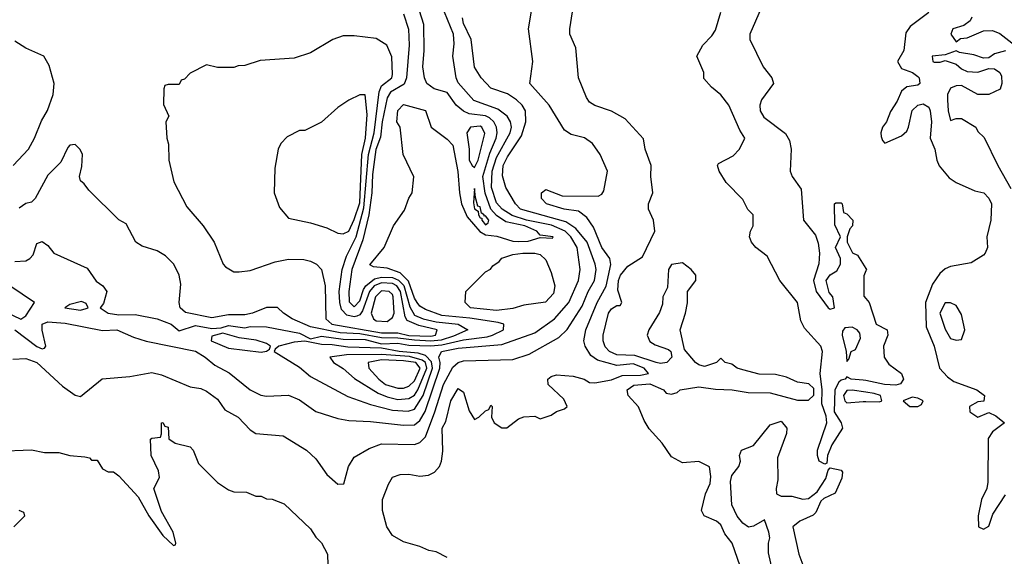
# Model space of a CAD drawing. Header units: inches. Extents: x 2348341 to 2479810, y 460419 to 613669.
# Tile 339 of 656: x 2386907 to 2390506, y 557582 to 559543. Entities that reach past the tile are written whole.
import ezdxf

# ---------------------------------------------------------------- set-up
doc = ezdxf.new("R2010")
doc.units = ezdxf.units.IN
doc.header["$MEASUREMENT"] = 0
doc.layers.add('C3585', color=7, linetype='Continuous')
doc.layers.add('C3595', color=7, linetype='Continuous')

msp = doc.modelspace()

# ---------------------------------------------------------------- linework, layer by layer
at = {"layer": 'C3585', "color": 2}
for points, elevation in [([(2389650, 559661.2), (2389576.3, 559490), (2389575.5, 559470), (2389624.4, 559370), (2389656.3, 559330), (2389662, 559310), (2389618.4, 559250), (2389612.4, 559230), (2389614.4, 559210), (2389627.3, 559187.3), (2389706.7, 559126.7), (2389721.6, 559101.6), (2389726.7, 559070), (2389723.1, 558990), (2389730.6, 558970), (2389763.4, 558923.4), (2389772, 558810), (2389815.9, 558755.9), (2389826.4, 558726.4), (2389830.8, 558690), (2389828.6, 558651.4), (2389808.5, 558590), (2389818.8, 558550), (2389862, 558490), (2389870, 558484.7), (2389886, 558490), (2389879, 558530), (2389865.6, 558545.6), (2389855.3, 558590), (2389869.3, 558610.7), (2389894.6, 558625.4), (2389908, 558650), (2389908, 558670), (2389888.7, 558710), (2389908, 558750), (2389887.3, 558792.7), (2389886, 558870), (2389890, 558874), (2389910, 558874), (2389914, 558870), (2389918, 558838), (2389930, 558834), (2389952, 558810), (2389951.3, 558790), (2389941, 558779), (2389931.3, 558750), (2389932, 558730), (2389951.6, 558691.6), (2389970, 558682), (2390000, 558633.3)], 46), ([(2386890, 558659.1), (2386930, 558662), (2386944, 558670), (2386956.1, 558683.9), (2386970, 558724.7), (2386990, 558732), (2387010, 558718), (2387032, 558690), (2387154.4, 558634.4), (2387187.1, 558587.1), (2387211.3, 558570), (2387226, 558550), (2387214, 558506), (2387202, 558490), (2387231.3, 558470), (2387270, 558464.2), (2387330, 558466), (2387410, 558450.4), (2387461, 558430), (2387490, 558406), (2387550, 558425.5), (2387610, 558414.3), (2387643.5, 558416.5), (2387670, 558424.9), (2387730, 558417.3), (2387750, 558421.5), (2387810, 558420.8), (2387930, 558398), (2387970, 558377.3), (2388010, 558386), (2388090, 558375.9), (2388170, 558374.4), (2388230, 558358.5), (2388290, 558360.4), (2388330, 558353.6), (2388410, 558351.7), (2388450, 558354.9), (2388530, 558372.9), (2388615.4, 558384.6), (2388636, 558390), (2388675.1, 558410), (2388677.2, 558430), (2388656.5, 558436.5), (2388552.3, 558452.3), (2388450, 558461.8), (2388390, 558483.9), (2388370, 558496.3), (2388359.8, 558510), (2388350, 558525.6), (2388328, 558588), (2388297.7, 558617.7), (2388250, 558634.5), (2388200.2, 558640.2), (2388187.3, 558647.3), (2388239, 558710), (2388274, 558790), (2388313.6, 558846.4), (2388329.3, 558890.7), (2388342, 558910), (2388348.4, 558968.4), (2388308.7, 559050), (2388298, 559150), (2388286, 559170), (2388290, 559211.3), (2388310, 559233.4), (2388390, 559210.6), (2388411, 559150), (2388470, 559106), (2388490, 559084.7), (2388508.3, 558988.3), (2388514.4, 558910), (2388522.3, 558870), (2388542.6, 558822.6), (2388588.8, 558768.8), (2388610, 558756.6), (2388651.8, 558751.8), (2388710, 558734.2), (2388730, 558732.4), (2388766.1, 558733.9), (2388810, 558747.4), (2388854.8, 558745.2), (2388857.2, 558750), (2388810, 558756), (2388798, 558770), (2388753.3, 558790), (2388684.4, 558804.4), (2388650, 558827), (2388629.1, 558850), (2388608.8, 558908.8), (2388600.2, 558970), (2388625.3, 559054.7), (2388648.8, 559110), (2388653.1, 559130), (2388649.8, 559150), (2388640.4, 559170), (2388624.7, 559184.7), (2388610, 559191.6), (2388550, 559198.5), (2388528.9, 559208.9), (2388502.9, 559230), (2388470, 559277), (2388422, 559290), (2388396, 559310), (2388387.3, 559330), (2388380.7, 559370), (2388386, 559430), (2388384.9, 559524.9), (2388351.5, 559630)], 66), ([(2388470, 557578), (2388430, 557598), (2388403.1, 557603.1), (2388370, 557618), (2388310, 557635.3), (2388270, 557658), (2388249.3, 557689.3), (2388234, 557750), (2388234, 557790), (2388254.8, 557845.2), (2388270, 557870.8), (2388298.6, 557881.4), (2388330, 557882), (2388370, 557875.5), (2388401.5, 557878.5), (2388424, 557890), (2388441.2, 557910), (2388449.6, 557930.4), (2388454, 557966), (2388452, 558050), (2388465.1, 558074.9), (2388482.9, 558150), (2388510, 558194.8), (2388530, 558182), (2388550, 558114), (2388570, 558082), (2388586, 558090), (2388610, 558114), (2388622, 558118), (2388630, 558134), (2388634, 558130), (2388632, 558090), (2388642, 558070), (2388670, 558051.3), (2388688.4, 558051.6), (2388730, 558084.7), (2388750, 558092), (2388790, 558094), (2388810, 558084.7), (2388850, 558098), (2388870, 558111.3), (2388899, 558121), (2388908, 558130), (2388896.5, 558156.5), (2388839, 558210), (2388837.2, 558230), (2388850, 558239.1), (2388870, 558245.5), (2388930, 558240.3), (2388971, 558230), (2388990, 558217.3), (2389010, 558216.3), (2389070, 558226.4), (2389110, 558243.2), (2389176.2, 558243.8), (2389206, 558250), (2389189.6, 558270), (2389150, 558285.8), (2389090, 558279.2), (2389019.2, 558299.2), (2388995.4, 558315.4), (2388974.5, 558350), (2388969.6, 558370), (2388976.2, 558410), (2389018.5, 558510), (2389050.6, 558569.4), (2389068.3, 558648.3), (2389064, 558670), (2389035.4, 558710), (2389004.4, 558784.4), (2388980.1, 558820.1), (2388950, 558842.9), (2388898, 558850), (2388833.2, 558870), (2388815.1, 558890), (2388814, 558910), (2388830, 558922.8), (2388890, 558899.1), (2389022, 558898), (2389034.6, 558905.4), (2389042, 558918), (2389055.3, 558990), (2389029, 559050), (2389001.2, 559090), (2388971.4, 559111.4), (2388922.9, 559122.9), (2388898.9, 559138.9), (2388842.7, 559230), (2388772.3, 559310), (2388782.9, 559390), (2388767, 559510), (2388783.7, 559610)], 54), ([(2389550, 557518), (2389511.8, 557630), (2389484.4, 557664.4), (2389470, 557697.2), (2389454, 557710), (2389409.6, 557729.6), (2389399.3, 557750), (2389414.5, 557810), (2389431.5, 557848.5), (2389433.6, 557873.6), (2389428.9, 557908.9), (2389390, 557929), (2389330, 557923.7), (2389290, 557945.6), (2389255.2, 557995.2), (2389208.1, 558048.1), (2389190, 558078), (2389168.7, 558128.7), (2389131.6, 558170), (2389128, 558190), (2389152.3, 558207.7), (2389210, 558211.8), (2389260.7, 558190), (2389270, 558178.8), (2389290, 558174), (2389310, 558180.7), (2389321.2, 558190), (2389390, 558201.5), (2389450, 558193.2), (2389511, 558191), (2389570, 558180.6), (2389650, 558179.3), (2389750, 558152.6), (2389790, 558152.9), (2389810, 558171.3), (2389810, 558195.6), (2389791.9, 558211.9), (2389750, 558218.6), (2389710, 558236.2), (2389670, 558247), (2389610, 558247.8), (2389550, 558263.5), (2389529.2, 558270), (2389510, 558283.7), (2389486, 558290), (2389470, 558306), (2389454, 558290), (2389410, 558276.3), (2389390, 558281.3), (2389377, 558290), (2389337.5, 558337.5), (2389322, 558410), (2389341.2, 558470), (2389348, 558508), (2389348, 558550), (2389379, 558590), (2389379, 558610), (2389362, 558630), (2389330, 558654), (2389290, 558648.7), (2389278.8, 558630), (2389275.3, 558564.7), (2389258, 558530), (2389256.9, 558503.1), (2389246.4, 558473.6), (2389206.8, 558410), (2389200.7, 558390), (2389210, 558366.8), (2389230, 558354.8), (2389278.4, 558338.4), (2389286.8, 558330), (2389290.6, 558310), (2389273, 558290), (2389250, 558287), (2389234, 558290), (2389156.3, 558316.3), (2389090, 558318), (2389062.9, 558330), (2389047.9, 558347.9), (2389040.4, 558370), (2389039.7, 558390), (2389059.5, 558470), (2389070, 558486.8), (2389090, 558498), (2389102, 558498), (2389108, 558510), (2389094.2, 558554.2), (2389095.8, 558590), (2389103.5, 558610), (2389130, 558642), (2389183.6, 558676.4), (2389229.3, 558770), (2389223.7, 558810), (2389206, 558850), (2389206, 558870), (2389221.2, 558910), (2389214, 558970), (2389215.3, 559010), (2389194, 559070), (2389188, 559108), (2389120.4, 559180.4), (2389070, 559208.7), (2389009.3, 559229.3), (2388990, 559242), (2388978.6, 559258.6), (2388949.3, 559330), (2388940.4, 559440.4), (2388918, 559490), (2388918, 559510), (2388934, 559610)], 50), ([(2386890, 558410.2), (2386970, 558348.9), (2386990, 558340.5), (2386997.6, 558342.4), (2387002.7, 558350), (2386990, 558408), (2386989.6, 558430), (2387010, 558438.3), (2387074.1, 558434.1), (2387210, 558407.3), (2387262, 558410), (2387323.1, 558383.1), (2387370, 558368.5), (2387550, 558331.7), (2387585.5, 558310), (2387620.9, 558280.9), (2387673, 558253), (2387750, 558190.7), (2387788.9, 558171.1), (2387810, 558166.8), (2387890, 558170.8), (2387930, 558154), (2387990, 558110.8), (2388070, 558086), (2388110, 558078.8), (2388190, 558075.3), (2388310, 558061.7), (2388350, 558062.3), (2388370, 558078), (2388389.2, 558110.8), (2388442.9, 558270), (2388444.6, 558290), (2388439.7, 558310), (2388449.2, 558330), (2388510, 558343.2), (2388670, 558355.8), (2388790, 558399.1), (2388862, 558450), (2388914.7, 558510), (2388949.7, 558590), (2388956.4, 558630), (2388944.4, 558710), (2388922, 558750), (2388901, 558770), (2388851.5, 558791.5), (2388759.5, 558810), (2388706.9, 558826.9), (2388671.2, 558850), (2388650, 558873.6), (2388631.7, 558930), (2388634, 558990), (2388650, 559039.5), (2388699.8, 559130), (2388704.4, 559150), (2388701.3, 559170), (2388689.6, 559190), (2388655.5, 559215.5), (2388567.8, 559247.8), (2388510, 559312.7), (2388503.1, 559330), (2388491, 559410), (2388495.2, 559455.2), (2388492.4, 559490), (2388460.5, 559570)], 62), ([(2388310, 559564), (2388328.2, 559508.2), (2388331, 559450), (2388321.7, 559330), (2388312.9, 559307.1), (2388262.3, 559277.7), (2388250, 559257.3), (2388232.2, 559170), (2388226, 559114), (2388208.5, 559068.5), (2388196.8, 558976.8), (2388195, 558910), (2388183, 558830), (2388161.6, 558738.4), (2388121.3, 558630), (2388109.9, 558550), (2388112.1, 558512.1), (2388130, 558494), (2388150, 558515.6), (2388163.5, 558556.5), (2388172.9, 558570), (2388204.6, 558595.4), (2388230, 558602.5), (2388270, 558600.4), (2388291.5, 558591.5), (2388311.4, 558571.4), (2388333.1, 558493.1), (2388350, 558463.5), (2388382, 558450), (2388430, 558438.7), (2388509.8, 558429.8), (2388545.2, 558410), (2388493.4, 558386.6), (2388447.6, 558372.4), (2388410, 558367.7), (2388350, 558371.3), (2388290, 558379.7), (2388230, 558380.9), (2388150, 558395.3), (2388079.3, 558399.3), (2387970, 558420.2), (2387902.8, 558450), (2387871.3, 558470), (2387850, 558491.3), (2387810, 558491), (2387758, 558470), (2387730, 558464.9), (2387670, 558464.5), (2387610, 558454), (2387513.4, 558473.4), (2387493.4, 558490), (2387490.7, 558510), (2387496.8, 558576.8), (2387490.8, 558610), (2387471, 558650), (2387439.8, 558679.8), (2387410, 558698), (2387355.3, 558715.3), (2387332, 558730), (2387296.9, 558796.9), (2387270, 558812), (2387159.6, 558919.6), (2387143.6, 558943.6), (2387130, 558954), (2387126, 558970), (2387134, 559006), (2387136.4, 559050), (2387128.5, 559068.5), (2387110, 559087.3), (2387090, 559084), (2387083.8, 559076.2), (2387058, 559022), (2387010, 558974.8), (2386964, 558890), (2386950, 558876), (2386930, 558870.8), (2386905.4, 558854.6)], 70), ([(2390000, 558224.2), (2389990, 558226.3), (2389946, 558230), (2389930, 558238), (2389924.7, 558230), (2389910, 558226.3), (2389901.3, 558218.7), (2389887.1, 558190), (2389884.4, 558110), (2389910.3, 558070), (2389914.6, 558050), (2389875.6, 557990), (2389860.4, 557950), (2389857.3, 557922.7), (2389850, 557919), (2389830, 557929.3), (2389823, 557950), (2389824, 557970), (2389856.9, 558070), (2389854.5, 558094.5), (2389839, 558139), (2389841, 558190), (2389833.3, 558250), (2389841.1, 558330), (2389835.8, 558350), (2389775.5, 558415.5), (2389762.4, 558442.4), (2389749.7, 558510), (2389685.6, 558590), (2389639.3, 558679.3), (2389598, 558710), (2389582, 558730), (2389575.3, 558750), (2389578, 558770), (2389588, 558790), (2389588, 558830), (2389569, 558849), (2389550, 558886), (2389490, 558948), (2389464, 558990), (2389458, 559010), (2389462, 559018), (2389514.6, 559045.4), (2389538, 559070), (2389558, 559110), (2389539, 559139), (2389499, 559230), (2389470, 559268.7), (2389436.4, 559296.4), (2389408.4, 559328.4), (2389408, 559350), (2389382, 559410), (2389404, 559450), (2389436.6, 559483.4), (2389450, 559504.7), (2389469.5, 559570.5)], 46), ([(2386882, 558302), (2386930, 558304.7), (2386970, 558290.4), (2387063.4, 558203.4), (2387110, 558170.7), (2387130, 558166), (2387209.3, 558230.7), (2387310, 558238.8), (2387390, 558253.4), (2387425.8, 558245.8), (2387530, 558201), (2387570, 558194.8), (2387590, 558186), (2387630, 558156), (2387657.5, 558117.5), (2387706, 558090), (2387750, 558044.7), (2387770, 558031), (2387870, 558022.8), (2387956, 557970), (2387990, 557938.8), (2388030, 557881), (2388070, 557846), (2388092.7, 557847.3), (2388109.2, 557910), (2388130, 557944.7), (2388184.1, 557975.9), (2388230, 557993.4), (2388350, 557990.4), (2388370, 557998), (2388390, 558018.8), (2388425, 558110), (2388455.8, 558210), (2388490, 558273), (2388510, 558290.5), (2388530, 558296.4), (2388710, 558301.6), (2388770, 558321), (2388878.3, 558381.7), (2388908.7, 558411.3), (2388963.5, 558496.5), (2388984.8, 558550), (2389008.3, 558590), (2389014.3, 558630), (2389011.3, 558650), (2388982, 558730), (2388940.4, 558780.4), (2388903.9, 558803.9), (2388738, 558850), (2388719.6, 558870), (2388684.5, 558930), (2388672.4, 558972.4), (2388674.2, 559010), (2388690, 559041.3), (2388741.6, 559118.4), (2388757.4, 559170), (2388755.6, 559210), (2388744.5, 559230), (2388723.7, 559250), (2388690, 559271.6), (2388630, 559292.7), (2388594, 559330), (2388569.6, 559369.6), (2388557, 559470), (2388530, 559529.2), (2388526.3, 559550)], 58), ([(2386884, 559010), (2386939, 559070), (2386961.2, 559110), (2386986.8, 559173.2), (2387009.5, 559210.5), (2387029.3, 559270), (2387033.2, 559310), (2387015.5, 559375.5), (2386995.3, 559410), (2386930, 559438.4), (2386890, 559464.2)], 74), ([(2390000, 558625.1), (2389992.7, 558607.3), (2389992.7, 558532.7), (2390000, 558524.1)], 46), ([(2386855.4, 558475.4), (2386911.2, 558448.8), (2386930, 558460.7), (2386961.2, 558510), (2386871.6, 558570)], 66), ([(2390000, 558181.9), (2389950, 558189.7), (2389930, 558187.8), (2389918.5, 558170), (2389923.1, 558150), (2389930, 558143.1), (2389990, 558148.2), (2390000, 558147.9)], 50), ([(2389659.3, 557530), (2389644.7, 557595.3), (2389644, 557630), (2389649, 557650), (2389646, 557670), (2389630, 557715.3), (2389590, 557692.7), (2389570.8, 557689.2), (2389550, 557702.7), (2389530, 557729.3), (2389509.7, 557770), (2389504.8, 557855.2), (2389510, 557878), (2389535.3, 557910), (2389542, 557930), (2389538, 557950), (2389546, 557970), (2389590, 557986.8), (2389650, 558062.8), (2389690, 558076), (2389710.7, 558050), (2389710.6, 558030.6), (2389677.5, 557942.5), (2389678.8, 557861.2), (2389672, 557830), (2389674, 557810), (2389690, 557802), (2389730, 557801.6), (2389770, 557790.4), (2389790, 557794), (2389821.7, 557818.3), (2389853.3, 557866.7), (2389862.5, 557897.5), (2389870, 557906), (2389910, 557897.3), (2389914.4, 557890), (2389912.8, 557867.2), (2389887.6, 557812.4), (2389846.7, 557793.3), (2389836.1, 557783.9), (2389817.7, 557742.3), (2389807.6, 557732.4), (2389758.8, 557710), (2389733.4, 557690), (2389754.6, 557590), (2389770, 557550.7)], 46), ([(2386826, 557966), (2386950, 557971.3), (2386998, 557962), (2387050, 557962), (2387091.1, 557951.1), (2387146, 557946), (2387162, 557942), (2387170, 557934), (2387190, 557934), (2387210, 557902), (2387231.3, 557891.3), (2387250, 557891), (2387270, 557876), (2387339.9, 557799.9), (2387378.8, 557730), (2387430, 557658), (2387470, 557622), (2387476.4, 557623.6), (2387478, 557630), (2387468.7, 557670), (2387425.6, 557745.6), (2387398, 557830), (2387418, 557870), (2387414.6, 557894.6), (2387388, 557950), (2387386, 558010), (2387390, 558014), (2387422, 558018), (2387426, 558030), (2387426, 558070), (2387430, 558071.3), (2387438, 558058), (2387450, 558054), (2387452, 558012), (2387476, 557996), (2387530, 557982), (2387542, 557970), (2387561.4, 557921.4), (2387630, 557851.3), (2387670, 557824.7), (2387690, 557818), (2387736.9, 557816.9), (2387770, 557802), (2387790, 557802), (2387810, 557792), (2387830, 557791.3), (2387874, 557774), (2387970, 557682), (2387990, 557652), (2388010.9, 557630.9), (2388032, 557590), (2388034, 557550)], 54), ([(2386886, 557690), (2386926, 557730), (2386922, 557742), (2386906, 557750)], 54)]:
    msp.add_lwpolyline(points, dxfattribs=dict(at, elevation=elevation))
for points, elevation in [([(2388130, 559484), (2388090, 559484), (2388052, 559470), (2387970, 559422), (2387910, 559402), (2387786.4, 559393.6), (2387730, 559375.3), (2387705.4, 559374.6), (2387690, 559368.7), (2387630, 559368.7), (2387590, 559378), (2387530, 559348), (2387510, 559326), (2387498, 559322), (2387490, 559306), (2387450, 559306), (2387438, 559302), (2387434, 559290), (2387432.7, 559232.7), (2387452, 559190), (2387442, 559170), (2387444.7, 559110), (2387451.6, 559088.4), (2387452, 559030), (2387471.3, 558950), (2387518.8, 558858.8), (2387578, 558790), (2387618, 558730), (2387651.3, 558650), (2387659.8, 558639.8), (2387690, 558621), (2387710, 558621), (2387750, 558626.8), (2387841.5, 558658.5), (2387890, 558667.3), (2387946.4, 558666.4), (2387970, 558661), (2387992, 558650), (2388010.6, 558630.6), (2388024, 558570), (2388026.7, 558450), (2388048.4, 558430), (2388230, 558398.9), (2388290, 558398.4), (2388330, 558389.3), (2388410, 558386.7), (2388427, 558390), (2388432.7, 558410), (2388366, 558426), (2388323.8, 558443.8), (2388316.6, 558456.6), (2388298.8, 558550), (2388286, 558570), (2388270, 558579.1), (2388230, 558581.2), (2388203.2, 558570), (2388185.5, 558550), (2388160.7, 558479.3), (2388150, 558463.9), (2388140, 558460), (2388130, 558457.1), (2388102.8, 558462.8), (2388083.9, 558483.9), (2388077.8, 558510), (2388075.3, 558550), (2388085.6, 558630), (2388101.5, 558678.5), (2388137.2, 558750), (2388164.6, 558855.4), (2388182.3, 559050), (2388203.4, 559130), (2388221.3, 559278.7), (2388230, 559301.3), (2388267.3, 559330), (2388270, 559342), (2388267.2, 559407.2), (2388249.4, 559449.4), (2388210, 559474)], 74), ([(2388170, 559268), (2388150, 559268), (2388110, 559248.7), (2388070, 559222), (2388010, 559168), (2387950, 559138), (2387930, 559138), (2387885.4, 559114.6), (2387862, 559090), (2387852, 559070), (2387839.6, 559000.4), (2387838, 558910), (2387856.9, 558856.9), (2387890, 558818), (2387970, 558800.7), (2388030, 558782), (2388070, 558763), (2388090, 558760.4), (2388110, 558770.5), (2388130, 558812.4), (2388150, 558874), (2388157.7, 559050), (2388171.3, 559110), (2388176.9, 559196.9)], 78), ([(2388590, 559153.5), (2388554.8, 559150), (2388541.3, 559130), (2388550.5, 559070), (2388550.5, 559030), (2388560.7, 559010), (2388570, 559003), (2388583, 559030), (2388607.6, 559127.6), (2388596.2, 559150)], 70), ([(2388570, 558926), (2388566, 558874), (2388570, 558851.3), (2388583.5, 558843.5), (2388584.2, 558830), (2388590, 558819.1), (2388597.1, 558817.1), (2388597.1, 558810), (2388610, 558793.4), (2388619.3, 558800.7), (2388621.6, 558810), (2388610, 558826.6), (2388605.2, 558825.2), (2388605.2, 558830), (2388595.8, 558835.8), (2388590, 558859), (2388582, 558862), (2388572.8, 558892.8)], 70), ([(2388650, 558479.8), (2388555.3, 558490), (2388535.3, 558510), (2388538, 558550), (2388610, 558622), (2388628.4, 558631.6), (2388636.4, 558643.6), (2388660.4, 558659.6), (2388669, 558671), (2388710, 558684.7), (2388746, 558690), (2388790.3, 558690.3), (2388810, 558684.7), (2388830, 558666), (2388850, 558618.8), (2388863.1, 558570), (2388858, 558542), (2388828.9, 558511.1), (2388750, 558499.8), (2388710, 558487.4)], 62), ([(2388230, 558551.7), (2388208.2, 558530), (2388192, 558470), (2388200.5, 558450), (2388210, 558442.4), (2388250, 558440.7), (2388270, 558454.8), (2388275.8, 558470), (2388272.8, 558530), (2388270, 558539.3), (2388257.2, 558550)], 78), ([(2387133.2, 558513.2), (2387090, 558502), (2387072, 558490), (2387130, 558482), (2387150, 558487.3), (2387158, 558490), (2387150, 558506)], 66), ([(2389950, 558419), (2389923.5, 558416.5), (2389915.3, 558404.7), (2389914, 558390), (2389928, 558330), (2389930, 558294), (2389938, 558302), (2389946, 558330), (2389962, 558338), (2389980.4, 558379.6), (2389978, 558398), (2389968, 558410)], 46), ([(2387650, 558398), (2387610, 558386), (2387606.8, 558370), (2387670, 558343.1), (2387790, 558328), (2387810, 558331.3), (2387820.4, 558339.6), (2387824, 558350), (2387810, 558359.3), (2387771.3, 558371.3), (2387710, 558380.9)], 66), ([(2387950, 558368.6), (2387910, 558364), (2387854, 558350), (2387841, 558339), (2387838, 558330), (2387930, 558273.4), (2387970, 558239.1), (2388106.5, 558166.5), (2388190, 558136.5), (2388270, 558116.1), (2388327.4, 558112.6), (2388350, 558119.5), (2388381.7, 558170), (2388416.4, 558270), (2388413, 558293), (2388390, 558316.1), (2388364.4, 558324.4), (2388294, 558330), (2388230, 558342.2), (2388106.4, 558346.4), (2388050, 558355.1), (2388010, 558356)], 66), ([(2388230, 558319.9), (2388102.2, 558317.8), (2388041, 558310), (2388054.8, 558290), (2388090, 558268), (2388131.4, 558231.4), (2388218, 558178), (2388250, 558164.5), (2388290, 558155), (2388330, 558158.2), (2388350, 558171.4), (2388362.2, 558190), (2388395, 558270), (2388390.5, 558290), (2388378.7, 558298.7), (2388332.1, 558312.1)], 70), ([(2388230, 558299.9), (2388180.7, 558290), (2388183.8, 558270), (2388219.5, 558230), (2388243.8, 558210), (2388290, 558196.1), (2388310, 558196.5), (2388330, 558203.6), (2388350, 558223.7), (2388371.7, 558270), (2388354.8, 558290), (2388310, 558296.9)], 74)]:
    msp.add_lwpolyline(points, close=True, dxfattribs=dict(at, elevation=elevation))
at = {"layer": 'C3595', "color": 2}
for points, elevation in [([(2390230, 559569.3), (2390162, 559518), (2390145.7, 559494.3), (2390138.7, 559430), (2390116.3, 559390), (2390130, 559364), (2390171, 559350), (2390190, 559334.8), (2390194.8, 559330), (2390198, 559310), (2390190, 559304), (2390150, 559297.2), (2390130, 559282), (2390114.8, 559245.2), (2390090, 559208), (2390076, 559170), (2390060.7, 559150), (2390054.8, 559130), (2390056, 559116), (2390061, 559101), (2390070, 559092), (2390130, 559118.8), (2390150, 559136), (2390156.2, 559150), (2390169.2, 559210.8), (2390190, 559231), (2390210, 559236), (2390230, 559222.8), (2390235.3, 559210), (2390239.6, 559170), (2390235.3, 559110), (2390252.7, 559070), (2390259.1, 559030), (2390268.6, 559008.6), (2390304.6, 558964.6), (2390330, 558947.7), (2390398, 558918), (2390431, 558910), (2390450, 558891), (2390458.8, 558870), (2390457.3, 558810), (2390442, 558750), (2390444.7, 558710), (2390436, 558690), (2390430, 558682), (2390385.4, 558654.6), (2390310, 558640.9), (2390290, 558632.3), (2390270, 558615.1), (2390243.4, 558576.6), (2390218.5, 558510), (2390220.9, 558420.9), (2390250.2, 558350), (2390269, 558269), (2390298, 558238), (2390321.1, 558221.1), (2390406, 558190), (2390433.4, 558170), (2390430.9, 558149.1), (2390410, 558147), (2390378.8, 558130), (2390380.7, 558110), (2390410, 558090.6), (2390450, 558107.3), (2390475.6, 558095.6), (2390506.8, 558070), (2390462.9, 558037.1), (2390447.1, 558012.9), (2390446.4, 557853.6), (2390442, 557830), (2390423, 557790), (2390411, 557730), (2390412, 557690), (2390430, 557681), (2390450, 557692), (2390463.7, 557736.3), (2390510, 557806.8)], 50), ([(2390387.5, 559552.5), (2390381, 559539), (2390358, 559522), (2390318, 559510), (2390311, 559490), (2390330, 559462), (2390346, 559474), (2390370, 559476), (2390430, 559502), (2390463.6, 559503.6), (2390490, 559492), (2390544.7, 559450)], 54), ([(2390510, 559429.4), (2390470, 559418), (2390450, 559404), (2390430, 559402), (2390394.8, 559414.8), (2390342.5, 559422.5), (2390330, 559429), (2390290, 559414), (2390242, 559410), (2390244.7, 559390), (2390250, 559388), (2390272.1, 559387.9), (2390290, 559394), (2390330, 559380.7), (2390350, 559362.8), (2390370, 559354), (2390410, 559351.3), (2390450, 559364.7), (2390470, 559362.8), (2390490.4, 559350.4), (2390495.9, 559335.9), (2390497.3, 559310), (2390490.7, 559289.3), (2390450, 559269), (2390410, 559269), (2390350, 559302), (2390330, 559301.2), (2390310, 559292.7), (2390299.1, 559270), (2390298, 559250), (2390300.7, 559210), (2390310, 559174), (2390330, 559182), (2390350, 559182), (2390402, 559150), (2390410, 559134), (2390432.7, 559112.7), (2390482.8, 559010), (2390530, 558926)], 54), ([(2390000, 558633.3), (2390002, 558630), (2390000, 558625.1)], 46), ([(2390000, 558524.1), (2390012, 558510), (2390038, 558430), (2390078, 558410), (2390081, 558390), (2390064.7, 558350), (2390066.8, 558310), (2390083.8, 558283.8), (2390130.7, 558250), (2390137.3, 558230), (2390127.1, 558212.9), (2390110, 558208), (2390068, 558210), (2390000, 558224.2)], 46), ([(2390000, 558147.9), (2390050, 558146.3), (2390058, 558150), (2390053.6, 558170), (2390030, 558177.2), (2390000, 558181.9)], 50)]:
    msp.add_lwpolyline(points, dxfattribs=dict(at, elevation=elevation))
for points, elevation in [([(2390310, 558508), (2390290, 558508), (2390271, 558470), (2390290, 558412), (2390310, 558378), (2390330, 558372), (2390350, 558374), (2390362, 558410), (2390350, 558466), (2390330, 558498)], 54), ([(2390170, 558164.2), (2390136.3, 558150), (2390161, 558130), (2390190, 558129), (2390203.2, 558136.8), (2390209.3, 558150), (2390190, 558160.5)], 50)]:
    msp.add_lwpolyline(points, close=True, dxfattribs=dict(at, elevation=elevation))

doc.saveas('drawing.dxf')
